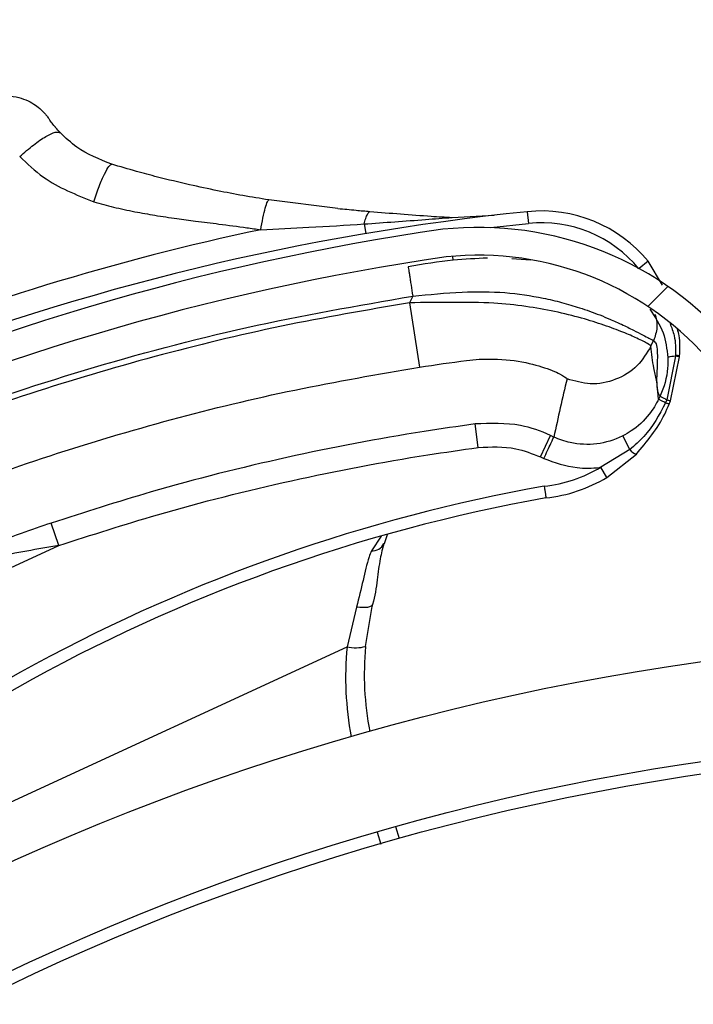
# Model space of a CAD drawing. Header units: inches. Extents: x 170 to 284, y 215 to 248.
# Tile 475 of 656: x 211.0263 to 211.0846, y 225.0104 to 225.0957. Entities that reach past the tile are written whole.
import ezdxf

# ---------------------------------------------------------------- set-up
doc = ezdxf.new("R2010")
doc.units = ezdxf.units.IN
doc.header["$LTSCALE"] = 0.25
doc.header["$MEASUREMENT"] = 0
doc.layers.add('ANNOTATIONS', color=1, linetype='Continuous')
doc.layers.add('RH FRONT OF HOOD', color=7, linetype='Continuous')
doc.styles.add('ARIAL', font='arial.ttf', dxfattribs={"height": 0.09375})
doc.dimstyles.new('STANDARD$0', dxfattribs={"dimtxt": 0.09375, "dimasz": 0.09375, "dimexe": 0.03125, "dimexo": 0.046875, "dimgap": 0.09, "dimtad": 0, "dimtih": 1, "dimtoh": 1, "dimdec": 4, "dimzin": 0, "dimdsep": 46, "dimtxsty": 'ARIAL', "dimcen": 0.09, "dimadec": 0, "dimazin": 0, "dimtfac": 1, "dimtdec": 4, "dimtofl": 0, "dimtmove": 0, "dimatfit": 1, "dimfxl": 1, "dimtolj": 1, "dimtzin": 0, "dimarcsym": 0})
pattern_1 = [(45, (200.7563139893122, 218.4993357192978), (-0.03026527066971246, 0.03026527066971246), [])]

# ---------------------------------------------------------------- blocks, each defined once
blk = doc.blocks.new('*D129')
at = {"layer": 'ANNOTATIONS', "color": 0, "lineweight": -2, "transparency": 16777216}
for p, q in [((209.9594651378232, 225.3844004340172), (209.9594651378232, 225.4781504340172)), ((210.5891923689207, 225.2906504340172), (209.9282151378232, 225.2906504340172)), ((211.1204829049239, 225.2379811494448), (209.9282151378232, 225.2379811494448)), ((209.9594651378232, 225.1442311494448), (209.9594651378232, 225.0504811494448)), ((209.9594651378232, 225.0504811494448), (209.8657151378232, 225.0504811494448))]:
    blk.add_line(p, q, dxfattribs=at)
at = {"layer": 'ANNOTATIONS', "color": 0, "transparency": 16777216}
for points in [[(209.9438401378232, 225.3844004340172), (209.9750901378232, 225.3844004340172), (209.9594651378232, 225.2906504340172)], [(209.9438401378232, 225.1442311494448), (209.9750901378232, 225.1442311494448), (209.9594651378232, 225.2379811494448)]]:
    blk.add_solid(points, dxfattribs=at)
at = {"layer": 'defpoints', "color": 0, "transparency": 16777216}
for p in [(210.6360673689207, 225.2906504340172), (209.9594651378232, 225.2379811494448), (211.1673579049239, 225.2379811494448)]:
    blk.add_point(p, dxfattribs=at)
at = {"layer": 'ANNOTATIONS', "color": 0, "transparency": 16777216, "insert": (209.6118125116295, 225.0504811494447), "char_height": 0.09375, "attachment_point": 5, "style": 'ARIAL'}
blk.add_mtext('\\A1;2 5/8"', dxfattribs=at)
blk = doc.blocks.new('*D130')
at = {"layer": 'ANNOTATIONS', "color": 0, "lineweight": -2, "transparency": 16777216}
for p, q in [((210.6277843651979, 225.6576941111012), (210.6277843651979, 226.3915711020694)), ((211.976220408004, 225.0994395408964), (211.976220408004, 226.3915711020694)), ((210.7215343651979, 226.3603211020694), (210.9917282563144, 226.3603211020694)), ((211.882470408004, 226.3603211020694), (211.6122765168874, 226.3603211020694))]:
    blk.add_line(p, q, dxfattribs=at)
at = {"layer": 'ANNOTATIONS', "color": 0, "transparency": 16777216}
for points in [[(210.7215343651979, 226.3759461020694), (210.7215343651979, 226.3446961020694), (210.6277843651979, 226.3603211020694)], [(211.882470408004, 226.3759461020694), (211.882470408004, 226.3446961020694), (211.976220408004, 226.3603211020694)]]:
    blk.add_solid(points, dxfattribs=at)
at = {"layer": 'defpoints', "color": 0, "transparency": 16777216}
for p in [(211.976220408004, 226.3603211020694), (210.6277843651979, 225.6108191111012), (211.976220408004, 225.0525645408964)]:
    blk.add_point(p, dxfattribs=at)
at = {"layer": 'ANNOTATIONS', "color": 0, "transparency": 16777216, "insert": (211.3020023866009, 226.3603211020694), "char_height": 0.09375, "attachment_point": 5, "style": 'ARIAL'}
blk.add_mtext('\\A1;DIM "A"', dxfattribs=at)

msp = doc.modelspace()

# ---------------------------------------------------------------- hatches: boundary and pattern name
at = {"layer": 'RH FRONT OF HOOD'}
h = msp.add_hatch(dxfattribs=at)
h.set_pattern_fill('ANSI31', color=256, scale=0.34241245, angle=2.8e-322, style=0)
h.set_pattern_definition([(45, (200.7896657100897, 218.4993357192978), (-0.03026527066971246, 0.03026527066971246), [])])
edge = h.paths.add_edge_path(flags=0)
edge.add_arc((211.0763061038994, 224.3915581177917), 0.021400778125, 89.9999999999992, 390.52248781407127, ccw=False)
edge.add_line((211.0763061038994, 224.4129588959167), (211.1490687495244, 224.4129588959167))
edge.add_arc((211.1490687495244, 224.8238538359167), 0.4108949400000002, 270, 450.0000000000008)
edge.add_line((211.1490687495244, 225.2347487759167), (210.6654111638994, 225.2347487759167))
edge.add_arc((210.6654111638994, 225.2390289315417), 0.004280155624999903, 180.0000000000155, 269.9999999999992, ccw=False)
edge.add_line((210.6611310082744, 225.2390289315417), (210.6611310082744, 225.2818304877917))
edge.add_arc((210.6654111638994, 225.2818304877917), 0.004280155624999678, 360, 540, ccw=False)
edge.add_line((210.6696913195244, 225.2818304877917), (210.6696913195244, 225.2390289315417))
edge.add_line((210.6696913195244, 225.2390289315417), (210.6664589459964, 225.2390289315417))
edge.add_line((210.6664589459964, 225.2390289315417), (210.6664589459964, 225.2818304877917))
edge.add_arc((210.6654111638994, 225.2818304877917), 0.001047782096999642, 360, 540.0000000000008)
edge.add_line((210.6643633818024, 225.2818304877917), (210.6643633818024, 225.2390289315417))
edge.add_arc((210.6654111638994, 225.2390289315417), 0.001047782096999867, 180, 270)
edge.add_line((210.6654111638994, 225.2379811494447), (211.1490687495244, 225.2379811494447))
edge.add_arc((211.1490687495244, 224.8238538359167), 0.4141273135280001, 269.9999999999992, 450, ccw=False)
edge.add_line((211.1490687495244, 224.4097265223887), (211.0763061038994, 224.4097265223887))
edge.add_arc((211.0763061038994, 224.3915581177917), 0.018168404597, 450.0000000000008, 750.5224878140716)
edge.add_arc((211.0910543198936, 224.4002532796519), 0.001047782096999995, 390.5224878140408, 495.0000000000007)
edge.add_line((211.0903134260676, 224.4009941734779), (211.0816182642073, 224.3922990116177))
edge.add_line((211.0816182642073, 224.3922990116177), (211.0793326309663, 224.3945846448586))
edge.add_line((211.0793326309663, 224.3945846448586), (211.0880277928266, 224.4032798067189))
edge.add_arc((211.0910543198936, 224.4002532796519), 0.004280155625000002, 390.522487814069, 495.0000000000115, ccw=False)
h = msp.add_hatch(dxfattribs=at)
h.set_pattern_fill('ANSI31', color=256, scale=0.34241245, style=0)
h.set_pattern_definition(pattern_1)
edge = h.paths.add_edge_path(flags=0)
edge.add_line((211.1157170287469, 225.2304686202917), (210.7733045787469, 225.2304686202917))
edge.add_line((210.7733045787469, 225.2304686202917), (210.7733045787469, 225.2347487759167))
edge.add_line((210.7733045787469, 225.2347487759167), (211.1157170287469, 225.2347487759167))
edge.add_arc((211.1157170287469, 224.8238538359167), 0.4108949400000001, 269.9999999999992, 450, ccw=False)
edge.add_line((211.1157170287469, 224.4129588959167), (211.0429543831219, 224.4129588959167))
edge.add_line((211.0429543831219, 224.4129588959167), (211.0429543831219, 224.4172390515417))
edge.add_line((211.0429543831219, 224.4172390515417), (211.1157170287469, 224.4172390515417))
edge.add_arc((211.1157170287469, 224.8238538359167), 0.406614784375, 270, 450.0000000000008)
h = msp.add_hatch(dxfattribs=at)
h.set_pattern_fill('ANSI31', color=256, scale=0.34241245, angle=2.8e-322, style=0)
h.set_pattern_definition(pattern_1)
edge = h.paths.add_edge_path(flags=0)
edge.add_arc((210.9334444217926, 224.9939066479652), 0.001712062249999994, 384.7692737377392, 406.9796940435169)
edge.add_line((210.9346124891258, 224.9951583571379), (210.9362594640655, 224.9969232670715))
edge.add_arc((210.9334444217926, 224.9939066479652), 0.004126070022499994, 384.76927373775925, 406.97969404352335, ccw=False)
edge.add_arc((210.9253607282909, 224.9901767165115), 0.01302879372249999, 336.2454411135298, 384.7692737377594, ccw=False)
edge.add_arc((210.9207214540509, 224.9927121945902), 0.01830194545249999, 294.76927373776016, 334.8306467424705, ccw=False)
edge.add_arc((210.9234615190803, 224.9867737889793), 0.01176186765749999, 226.9101314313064, 294.76927373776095, ccw=False)
edge.add_arc((210.9254540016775, 224.9902197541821), 0.01566536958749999, 170.0263417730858, 230.2000735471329, ccw=False)
edge.add_arc((210.9350175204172, 224.9888627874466), 0.02532140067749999, 507.6235219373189, 530.7502070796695, ccw=False)
edge.add_arc((210.9258202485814, 224.9935941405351), 0.01504902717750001, 466.9249921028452, 504.08392337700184, ccw=False)
edge.add_arc((210.9298152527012, 224.9817485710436), 0.02754708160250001, 388.07777688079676, 467.701847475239, ccw=False)
edge.add_arc((210.9612224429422, 224.9998227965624), 0.008748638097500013, 215.7278926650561, 362.7107059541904)
edge.add_arc((211.0261599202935, 225.0079139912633), 0.05672062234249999, 114.33990946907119, 187.7791734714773, ccw=False)
edge.add_arc((211.0935835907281, 224.8646505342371), 0.2150521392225, 458.19530130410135, 474.9753273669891, ccw=False)
edge.add_arc((211.0660354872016, 225.0488261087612), 0.02884824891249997, 399.92811720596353, 456.1830305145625, ccw=False)
edge.add_arc((211.1083046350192, 225.0874112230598), 0.0284373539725, 224.8898676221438, 278.4883413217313)
edge.add_arc((211.1098912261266, 225.0740018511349), 0.01494630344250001, 280.0607145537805, 335.3164658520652)
edge.add_arc((211.1068088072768, 225.0763506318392), 0.0187470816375, 332.7271482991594, 366.2088897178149)
edge.add_arc((211.1121251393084, 225.0763524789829), 0.0134739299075, 368.6468311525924, 407.0429194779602)
edge.add_arc((211.1174228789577, 225.0816252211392), 0.006011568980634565, 409.7518063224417, 430.4868473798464)
edge.add_arc((211.1149344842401, 225.0696918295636), 0.01816498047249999, 435.6685338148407, 474.7692737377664)
edge.add_arc((211.1119075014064, 225.0762520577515), 0.01094007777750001, 474.7692737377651, 564.7692737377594)
edge.add_arc((211.1036683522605, 225.0724503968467), 0.001866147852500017, 204.7692737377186, 220.4115201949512)
edge.add_line((211.1022474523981, 225.071240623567), (211.1004094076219, 225.0696756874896))
edge.add_arc((211.1036683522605, 225.0724503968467), 0.004280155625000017, 204.769273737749, 220.4115201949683, ccw=False)
edge.add_arc((211.1119075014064, 225.0762520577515), 0.01335408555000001, 114.76927373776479, 204.7692737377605, ccw=False)
edge.add_arc((211.1149344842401, 225.0696918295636), 0.020578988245, 435.38063204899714, 474.7692737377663, ccw=False)
edge.add_arc((211.1174228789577, 225.0816252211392), 0.008425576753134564, 409.34694092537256, 431.2689846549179, ccw=False)
edge.add_arc((211.1121251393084, 225.0763524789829), 0.01588793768, 368.45957599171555, 407.2398544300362, ccw=False)
edge.add_arc((211.1068088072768, 225.0763506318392), 0.02116108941, 332.8738045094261, 366.34644547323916, ccw=False)
edge.add_arc((211.1098912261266, 225.0740018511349), 0.01736031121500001, 279.9495218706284, 335.13512706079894, ccw=False)
edge.add_arc((211.1083046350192, 225.0874112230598), 0.030851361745, 224.687431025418, 278.5488113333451, ccw=False)
edge.add_arc((211.0660354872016, 225.0488261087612), 0.02643424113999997, 399.7109832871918, 456.0928868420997)
edge.add_arc((211.0935835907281, 224.8646505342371), 0.21263813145, 458.2069421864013, 474.9789632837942)
edge.add_arc((211.0261599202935, 225.0079139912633), 0.05430661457, 474.3259003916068, 547.8838086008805)
edge.add_arc((210.9612224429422, 224.9998227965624), 0.01116264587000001, 214.8303126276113, 363.29836093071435, ccw=False)
edge.add_arc((210.9298152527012, 224.9817485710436), 0.02513307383, 387.7406739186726, 467.7399315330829)
edge.add_arc((210.9258202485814, 224.9935941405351), 0.01263501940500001, 466.8523210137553, 503.7519705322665)
edge.add_arc((210.9350175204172, 224.9888627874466), 0.022907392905, 507.8135800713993, 530.7889889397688)
edge.add_arc((210.9254540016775, 224.9902197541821), 0.01325136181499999, 529.9615141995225, 590.5045235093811)
edge.add_arc((210.9234615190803, 224.9867737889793), 0.009347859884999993, 226.49179786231, 294.7692737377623)
edge.add_arc((210.9207214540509, 224.9927121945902), 0.01588793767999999, 294.7692737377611, 334.7214526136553)
edge.add_arc((210.9253607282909, 224.9901767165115), 0.01061478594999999, 336.4037750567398, 384.7692737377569)
h = msp.add_hatch(dxfattribs=at)
h.set_pattern_fill('ANSI32', color=256, scale=0.34241245, angle=2.8e-322, style=0)
h.set_pattern_definition([(45, (200.7563139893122, 218.4993357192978), (-0.09079581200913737, 0.09079581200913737), []), (45, (200.8168445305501, 218.4993357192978), (-0.09079581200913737, 0.09079581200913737), [])])
edge = h.paths.add_edge_path(flags=0)
edge.add_arc((211.1157170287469, 224.8238538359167), 0.2182879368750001, 180, 540, ccw=False)
edge = h.paths.add_edge_path(flags=0)
edge.add_arc((211.1157170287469, 224.8238538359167), 0.2097276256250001, 180, 540, ccw=False)

# ---------------------------------------------------------------- linework, layer by layer
for p, q in [((211.0538431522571, 225.0793124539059), (211.0478533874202, 225.0800577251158)), ((211.0637409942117, 225.0785327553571), (211.0673858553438, 225.0787224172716)), ((211.0702446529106, 225.0790351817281), (211.0703495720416, 225.0780133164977)), ((211.0561091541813, 225.0779705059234), (211.056250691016, 225.0771343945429)), ((211.0671001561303, 225.0776547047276), (211.0703495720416, 225.0780133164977)), ((211.0637668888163, 225.0751628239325), (211.0638129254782, 225.0748224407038)), ((211.0705390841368, 225.0748379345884), (211.0689001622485, 225.0749558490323)), ((211.0807186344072, 225.074733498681), (211.0799474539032, 225.0740982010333)), ((211.0819504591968, 225.0726594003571), (211.0807186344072, 225.074733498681)), ((211.060322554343, 225.0717228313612), (211.0600521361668, 225.0711433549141)), ((211.0600521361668, 225.0711433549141), (211.0609214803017, 225.065564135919)), ((211.0809643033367, 225.0673799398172), (211.0811921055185, 225.0678680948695)), ((211.0830984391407, 225.0665054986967), (211.082324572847, 225.062730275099)), ((211.0824232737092, 225.066400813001), (211.0824233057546, 225.0664000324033)), ((211.0826417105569, 225.0626359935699), (211.0834354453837, 225.0664619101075)), ((211.0830984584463, 225.0665064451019), (211.0830984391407, 225.0665054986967)), ((211.0830994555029, 225.0665753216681), (211.0830984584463, 225.0665064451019)), ((211.0830994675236, 225.0665763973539), (211.0830994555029, 225.0665753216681)), ((211.0834354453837, 225.0664619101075), (211.083435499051, 225.0664629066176)), ((211.083435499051, 225.0664629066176), (211.0834390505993, 225.0665323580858)), ((211.0834390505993, 225.0665323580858), (211.0834390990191, 225.0665333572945)), ((211.0816279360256, 225.0628010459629), (211.0815396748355, 225.0637860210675)), ((211.082324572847, 225.062730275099), (211.0822175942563, 225.0624713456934)), ((211.0660065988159, 225.0586029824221), (211.0657313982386, 225.0606377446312)), ((211.0713842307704, 225.0577842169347), (211.0722525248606, 225.0596448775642)), ((211.0725468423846, 225.0595075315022), (211.0722525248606, 225.0596448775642)), ((211.0791274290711, 225.0584156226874), (211.0785240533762, 225.0596059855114)), ((211.0791274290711, 225.0584156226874), (211.0766226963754, 225.056894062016)), ((211.0771524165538, 225.0560139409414), (211.0796954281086, 225.0580139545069)), ((211.0713842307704, 225.0577842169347), (211.0716785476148, 225.0576468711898)), ((211.0771524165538, 225.0560139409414), (211.0766226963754, 225.056894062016)), ((211.029669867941, 225.0501087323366), (211.0290145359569, 225.0520546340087)), ((211.0581205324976, 225.0510383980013), (211.0578628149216, 225.0502658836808)), ((211.0575903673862, 225.0509153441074), (211.0567410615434, 225.0496406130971)), ((211.0207233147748, 225.0459837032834), (211.029669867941, 225.0501087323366)), ((211.0554636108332, 225.0447770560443), (211.0546320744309, 225.0413202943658)), ((211.0562429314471, 225.0413622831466), (211.0568462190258, 225.0449890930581)), ((210.9952299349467, 225.0139113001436), (211.0546320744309, 225.0413202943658)), ((211.0591672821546, 225.0247023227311), (211.0588706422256, 225.0257304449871)), ((211.0572569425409, 225.0252690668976), (211.0575535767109, 225.0242409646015))]:
    msp.add_line(p, q, dxfattribs=at)
at = {"layer": 'RH FRONT OF HOOD', "flags": 128}
msp.add_lwpolyline([(211.0568462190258, 225.0449890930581), (211.056802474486, 225.0449071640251), (211.0567143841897, 225.0448384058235), (211.0565843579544, 225.0447846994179), (211.0564159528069, 225.0447475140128), (211.0562137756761, 225.0447278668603), (211.0559833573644, 225.0447262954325), (211.0557310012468, 225.0447428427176), (211.0554636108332, 225.0447770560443)], dxfattribs=at)
at = {"layer": 'RH FRONT OF HOOD'}
for radius in [0.218287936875, 0.2097276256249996, 0.20865758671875]:
    msp.add_circle((211.1157170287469, 224.8238538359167), radius, dxfattribs=at)
for centre, radius, start, end in [((211.0923126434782, 224.8641028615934), 0.2160622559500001, 95.86225241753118, 111.3285798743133), ((211.0714687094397, 225.0671134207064), 0.01198443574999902, 39.48165913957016, 95.86225241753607), ((211.0935835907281, 224.8646505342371), 0.2150521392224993, 98.19530130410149, 114.9753273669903), ((211.0923126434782, 224.8641028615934), 0.2180957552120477, 101.9484969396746, 112.0222083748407), ((211.0660354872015, 225.0488261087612), 0.02884824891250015, 39.92811720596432, 96.18303051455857), ((211.0714687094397, 225.0671134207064), 0.01095719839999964, 39.4816591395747, 95.8622524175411), ((211.0935835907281, 224.8646505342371), 0.2126381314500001, 98.20694218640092, 114.9789632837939), ((211.0660354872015, 225.0488261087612), 0.02643424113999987, 39.71098328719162, 96.0928868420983), ((211.0831048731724, 225.0642547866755), 0.002251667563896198, 90.1632289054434, 107.620369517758), ((211.0831046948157, 225.0642518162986), 0.002253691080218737, 90.15903876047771, 107.5984193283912), ((211.0830613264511, 225.0648939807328), 0.001611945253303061, 76.57975641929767, 88.68073162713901), ((211.0830613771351, 225.0648930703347), 0.001613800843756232, 76.5953664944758, 88.68336316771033), ((211.0830736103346, 225.0650074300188), 0.001568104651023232, 76.5235403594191, 89.055620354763), ((211.0830738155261, 225.0650124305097), 0.001564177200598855, 76.4949679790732, 89.0603257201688), ((211.0801668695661, 225.0592830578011), 0.001353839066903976, 219.8457135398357, 249.6211751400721), ((211.0704426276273, 225.0671621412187), 0.01198443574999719, 276.110371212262, 301.0425548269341), ((211.0974436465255, 224.9109688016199), 0.146552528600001, 100.1098921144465, 136.7878487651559), ((211.0704426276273, 225.0671621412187), 0.01301167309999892, 276.271831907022, 301.0425548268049), ((211.0974436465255, 224.9109688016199), 0.1455252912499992, 100.1236983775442, 138.6398240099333), ((211.0568067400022, 225.0507609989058), 0.001122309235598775, 266.6450871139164, 334.716108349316), ((211.0822446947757, 225.0387133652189), 0.02773540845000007, 174.6066469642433, 190.7771963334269), ((211.055345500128, 225.0448708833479), 0.003621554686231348, 258.6387502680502, 284.3475300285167), ((211.0821510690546, 225.0389162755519), 0.02602334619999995, 174.6066469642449, 190.9252884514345)]:
    msp.add_arc(centre, radius, start, end, dxfattribs=at)
for points, knots in [([(211.0238305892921, 225.0888319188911), (211.0239287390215, 225.0888730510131), (211.0243698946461, 225.0890579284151), (211.0251952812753, 225.0890836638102), (211.0261701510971, 225.0889631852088), (211.0269829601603, 225.0886683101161), (211.027621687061, 225.0882997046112), (211.0280945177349, 225.0879209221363), (211.028418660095, 225.0875894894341), (211.0286160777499, 225.08734919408), (211.0287168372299, 225.0872121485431), (211.028755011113, 225.0871578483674), (211.0287635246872, 225.0871456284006), (211.0287683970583, 225.0871386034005), (211.0287700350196, 225.0871362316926), (211.0287708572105, 225.0871350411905)], [0, 0, 0, 0, 0.05652103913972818, 0.2540462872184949, 0.4273552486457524, 0.5794983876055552, 0.7104459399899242, 0.8185506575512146, 0.9012506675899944, 0.9564155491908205, 0.9850429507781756, 0.9903528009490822, 0.9934690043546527, 0.9967217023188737, 1, 1, 1, 1]), ([(211.0297975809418, 225.0858762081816), (211.0296521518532, 225.0860337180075), (211.0294897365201, 225.0862096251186), (211.0292174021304, 225.0865330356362), (211.0289813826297, 225.0868365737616), (211.0288052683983, 225.087085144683), (211.0287885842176, 225.0871094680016), (211.0287811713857, 225.0871202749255)], [0, 0, 0, 0, 0.2111589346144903, 0.2358224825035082, 0.5027141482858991, 0.7790543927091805, 1, 1, 1, 1]), ([(211.034259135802, 225.0831413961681), (211.0331915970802, 225.0835667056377), (211.0315199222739, 225.0842327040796), (211.0302547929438, 225.0854399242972), (211.0297975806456, 225.0858762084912)], [0, 0, 0, 0, 0.6386043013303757, 1, 1, 1, 1]), ([(211.0262772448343, 225.083810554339), (211.0269359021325, 225.0831857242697), (211.0287686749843, 225.0814470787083), (211.0311613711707, 225.0805039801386), (211.032694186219, 225.0798998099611)], [0, 0, 0, 0, 0.359377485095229, 0.9999999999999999, 0.9999999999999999, 0.9999999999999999, 0.9999999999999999]), ([(211.0478533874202, 225.0800577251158), (211.0471067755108, 225.0801784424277), (211.0456197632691, 225.0804188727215), (211.0433332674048, 225.0808556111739), (211.0408668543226, 225.0813823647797), (211.0385278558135, 225.0819494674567), (211.0362884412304, 225.0825446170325), (211.0349699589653, 225.0829323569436), (211.034259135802, 225.0831413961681)], [0, 0, 0, 0, 0.1610961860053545, 0.3208521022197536, 0.5001076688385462, 0.7056749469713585, 0.8413228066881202, 1, 1, 1, 1]), ([(211.0471597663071, 225.0774733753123), (211.0472243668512, 225.0778234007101), (211.0473574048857, 225.0785442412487), (211.0475601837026, 225.079396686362), (211.0477388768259, 225.0799655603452), (211.0478159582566, 225.0800275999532), (211.0478533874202, 225.0800577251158)], [0, 0, 0, 0, 0.2427897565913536, 0.5000000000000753, 0.7572102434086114, 1, 1, 1, 1]), ([(211.032694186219, 225.0798998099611), (211.0332657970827, 225.0797395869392), (211.0344431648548, 225.0794095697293), (211.0362127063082, 225.0790322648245), (211.0380408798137, 225.0787074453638), (211.0397940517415, 225.0784456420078), (211.0416471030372, 225.0782029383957), (211.0436698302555, 225.0779511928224), (211.0455529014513, 225.0777077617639), (211.0467580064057, 225.0775319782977), (211.0471597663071, 225.0774733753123)], [0, 0, 0, 0, 0.1216476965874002, 0.2505622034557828, 0.3699476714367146, 0.5011532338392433, 0.6125555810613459, 0.7514486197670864, 0.9171375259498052, 1, 1, 1, 1]), ([(211.0538392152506, 225.0793128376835), (211.0538392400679, 225.0793128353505), (211.0543632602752, 225.0792635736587), (211.0552856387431, 225.0791740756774), (211.0562159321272, 225.0790891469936), (211.0566164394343, 225.079054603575), (211.0566164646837, 225.0790546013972)], [0, 0, 0, 0, 2.704369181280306e-05, 0.5710314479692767, 0.999972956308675, 1, 1, 1, 1]), ([(211.0561091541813, 225.0779705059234), (211.0561556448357, 225.0781364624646), (211.0562496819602, 225.0784721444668), (211.0564069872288, 225.0788240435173), (211.0565311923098, 225.0789962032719), (211.0566003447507, 225.079043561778), (211.0566164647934, 225.0790546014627)], [0, 0, 0, 0, 0.2979480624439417, 0.6026626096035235, 0.907377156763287, 1, 1, 1, 1]), ([(211.0561091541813, 225.0779705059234), (211.0578841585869, 225.0780973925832), (211.0604267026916, 225.0782791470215), (211.0629724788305, 225.0784739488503), (211.0637409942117, 225.0785327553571)], [0, 0, 0, 0, 0.6981213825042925, 1, 1, 1, 1]), ([(211.0566164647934, 225.0790546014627), (211.0583799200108, 225.0789090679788), (211.0607342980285, 225.0787147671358), (211.0631377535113, 225.0785692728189), (211.0637409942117, 225.0785327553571)], [0, 0, 0, 0, 0.7490110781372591, 1, 1, 1, 1]), ([(211.0471597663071, 225.0774733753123), (211.0485513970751, 225.0775396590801), (211.0515402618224, 225.0776820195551), (211.0545179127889, 225.0778700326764), (211.0561091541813, 225.0779705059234)], [0, 0, 0, 0, 0.4656051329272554, 1, 1, 1, 1]), ([(211.0668105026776, 225.075013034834), (211.0658202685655, 225.0749684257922), (211.0635546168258, 225.0748663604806), (211.0612364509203, 225.0744790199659), (211.0599314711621, 225.0742609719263)], [0, 0, 0, 0, 0.4370636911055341, 1, 1, 1, 1]), ([(211.0599314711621, 225.0742609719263), (211.0599366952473, 225.0742270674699), (211.0599447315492, 225.0741749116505), (211.0599934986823, 225.0738584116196), (211.0600439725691, 225.0735308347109), (211.060106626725, 225.0731242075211), (211.0601976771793, 225.0725332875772), (211.0602733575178, 225.0720421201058), (211.060322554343, 225.0717228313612)], [0, 0, 0, 0, 0.2394568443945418, 0.3683606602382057, 0.5000000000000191, 0.6316393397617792, 0.7605431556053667, 1, 1, 1, 1]), ([(211.0051436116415, 225.0551965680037), (211.0095029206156, 225.0570992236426), (211.0182441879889, 225.0609144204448), (211.0319110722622, 225.0654478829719), (211.0459334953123, 225.069212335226), (211.0555184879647, 225.070884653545), (211.060322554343, 225.0717228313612)], [0, 0, 0, 0, 0.2468628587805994, 0.4950083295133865, 0.7468945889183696, 1, 1, 1, 1]), ([(211.060322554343, 225.0717228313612), (211.0617536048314, 225.071859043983), (211.0644550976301, 225.0721161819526), (211.0683016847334, 225.0721120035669), (211.0711630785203, 225.0716675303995), (211.0732672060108, 225.0711714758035), (211.0745978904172, 225.0707779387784), (211.0756818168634, 225.070406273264), (211.0765612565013, 225.0700754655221), (211.0775044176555, 225.069690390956), (211.0785127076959, 225.0692373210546), (211.0798103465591, 225.0685923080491), (211.0809151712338, 225.0680117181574), (211.081105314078, 225.0679131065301), (211.0811921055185, 225.0678680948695)], [0, 0, 0, 0, 0.1307156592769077, 0.2467609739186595, 0.3577928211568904, 0.4170971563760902, 0.4791482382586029, 0.5177152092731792, 0.559089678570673, 0.603294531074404, 0.6633484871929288, 0.7353692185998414, 0.8792082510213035, 1, 1, 1, 1]), ([(211.0600521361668, 225.0711433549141), (211.0563478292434, 225.0705069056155), (211.0489284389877, 225.0692321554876), (211.0379544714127, 225.066567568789), (211.027125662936, 225.0633453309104), (211.01674260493, 225.059667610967), (211.0100799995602, 225.0568077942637), (211.0068811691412, 225.0554347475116)], [0, 0, 0, 0, 0.2027568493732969, 0.4061035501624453, 0.6088604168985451, 0.8122072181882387, 1, 1, 1, 1]), ([(211.0809643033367, 225.0673799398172), (211.0809023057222, 225.0674387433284), (211.0807763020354, 225.0675582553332), (211.0798841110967, 225.0680149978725), (211.0785831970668, 225.0685832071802), (211.0769657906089, 225.0691919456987), (211.0749722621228, 225.0698225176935), (211.0726878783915, 225.0703930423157), (211.0701248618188, 225.0708514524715), (211.0671649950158, 225.0711689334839), (211.0637699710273, 225.0711841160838), (211.0613019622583, 225.0711570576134), (211.0600521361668, 225.0711433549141)], [0, 0, 0, 0, 0.1094013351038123, 0.2223468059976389, 0.3151791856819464, 0.4102231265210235, 0.5012749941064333, 0.5946006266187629, 0.6834485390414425, 0.7745330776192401, 0.8858211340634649, 1, 1, 1, 1]), ([(211.0808609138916, 225.0705914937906), (211.0813046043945, 225.0699246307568), (211.082155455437, 225.0686458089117), (211.0823365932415, 225.0671274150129), (211.0824232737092, 225.066400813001)], [0, 0, 0, 0, 0.5214667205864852, 0.9999999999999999, 0.9999999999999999, 0.9999999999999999, 0.9999999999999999]), ([(211.0813101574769, 225.0701670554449), (211.0813641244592, 225.0699825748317), (211.0814763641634, 225.0695988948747), (211.0815101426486, 225.0688028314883), (211.081317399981, 225.0682363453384), (211.0811921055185, 225.0678680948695)], [0, 0, 0, 0, 0.2447599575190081, 0.509048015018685, 1, 1, 1, 1]), ([(211.0826162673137, 225.0693442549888), (211.0827519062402, 225.0689991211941), (211.0830994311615, 225.068114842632), (211.0830994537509, 225.0671591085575), (211.0830994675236, 225.0665763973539)], [0, 0, 0, 0, 0.3902998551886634, 1, 1, 1, 1]), ([(211.0834390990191, 225.0665333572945), (211.0834718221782, 225.0671264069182), (211.0835149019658, 225.0679071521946), (211.0833114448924, 225.0686529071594), (211.0832625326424, 225.06883219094)], [0, 0, 0, 0, 0.7595942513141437, 0.9999999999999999, 0.9999999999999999, 0.9999999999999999, 0.9999999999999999]), ([(211.0809643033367, 225.0673799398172), (211.080604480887, 225.0667853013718), (211.0798570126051, 225.0655500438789), (211.0779450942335, 225.0643827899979), (211.0757469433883, 225.0639497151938), (211.0743602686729, 225.0643540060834), (211.0736927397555, 225.064548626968)], [0, 0, 0, 0, 0.2406941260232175, 0.4999999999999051, 0.759305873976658, 1, 1, 1, 1]), ([(211.0815396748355, 225.0637860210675), (211.0815042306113, 225.0640017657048), (211.0814064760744, 225.0645967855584), (211.0811491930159, 225.065654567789), (211.0810344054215, 225.0667257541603), (211.0809643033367, 225.0673799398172)], [0, 0, 0, 0, 0.1812946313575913, 0.5000073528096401, 1, 1, 1, 1]), ([(211.0811921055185, 225.0678680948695), (211.081272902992, 225.0677877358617), (211.0814425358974, 225.0676190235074), (211.0815184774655, 225.0669913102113), (211.081518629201, 225.0661603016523), (211.0814774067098, 225.0652609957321), (211.0814418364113, 225.0643663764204), (211.0814758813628, 225.0639151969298), (211.0814931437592, 225.0636864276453)], [0, 0, 0, 0, 0.1574760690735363, 0.3306182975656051, 0.4911886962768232, 0.6742546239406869, 0.8348317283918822, 1, 1, 1, 1]), ([(211.0824233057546, 225.0664000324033), (211.0824239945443, 225.066092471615), (211.0824265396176, 225.0649560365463), (211.0821061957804, 225.0638234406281), (211.081755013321, 225.0630728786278), (211.0817550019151, 225.0630728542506)], [0, 0, 0, 0, 0.270630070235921, 0.9999763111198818, 1, 1, 1, 1]), ([(211.0091834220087, 225.0502788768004), (211.0091834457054, 225.0502788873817), (211.012275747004, 225.0516596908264), (211.018784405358, 225.0543731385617), (211.0288745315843, 225.0579804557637), (211.0394097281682, 225.0611074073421), (211.0500922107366, 225.0637033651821), (211.0573117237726, 225.0649438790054), (211.0609214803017, 225.065564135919)], [0, 0, 0, 0, 1.439079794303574e-06, 0.1877923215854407, 0.3908439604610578, 0.5938956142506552, 0.7969478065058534, 1, 1, 1, 1]), ([(211.0609214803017, 225.065564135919), (211.0622866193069, 225.0657672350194), (211.0636517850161, 225.0659703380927), (211.0649870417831, 225.0661411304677), (211.0649870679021, 225.0661411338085)], [0, 0, 0, 0, 0.9999804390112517, 1, 1, 1, 1]), ([(211.0649870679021, 225.0661411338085), (211.0649870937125, 225.0661411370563), (211.0653606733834, 225.0661881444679), (211.0668467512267, 225.0663237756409), (211.0693389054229, 225.0661800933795), (211.0717100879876, 225.0655838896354), (211.073373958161, 225.0648699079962), (211.0735791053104, 225.0646631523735), (211.0736927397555, 225.064548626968)], [0, 0, 0, 0, 4.497367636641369e-06, 0.06509473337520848, 0.2616701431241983, 0.4753105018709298, 0.7093656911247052, 1, 1, 1, 1]), ([(211.0736927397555, 225.064548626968), (211.0734943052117, 225.0637156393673), (211.0730974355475, 225.0620496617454), (211.0727302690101, 225.0603549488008), (211.0725466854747, 225.0595075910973)], [0, 0, 0, 0, 0.4999992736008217, 1, 1, 1, 1]), ([(211.0814931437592, 225.0636864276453), (211.0815090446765, 225.0635907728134), (211.08154102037, 225.06339841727), (211.0816249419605, 225.0631866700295), (211.0817118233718, 225.0631109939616), (211.0817551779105, 225.0630732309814)], [0, 0, 0, 0, 0.3313600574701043, 0.6663431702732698, 0.9999999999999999, 0.9999999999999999, 0.9999999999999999, 0.9999999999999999]), ([(211.0817551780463, 225.0630732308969), (211.0817235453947, 225.0630055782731), (211.0816811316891, 225.0629148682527), (211.0816387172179, 225.0628241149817), (211.0816279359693, 225.0628010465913)], [0, 0, 0, 0, 0.7458120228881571, 1, 1, 1, 1]), ([(211.082324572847, 225.062730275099), (211.0823024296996, 225.0627418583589), (211.0821693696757, 225.0628114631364), (211.0819676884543, 225.0629216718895), (211.0817871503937, 225.063031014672), (211.0817657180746, 225.0630589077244), (211.0817550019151, 225.0630728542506)], [0, 0, 0, 0, 0.06239373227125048, 0.3749291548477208, 0.6874645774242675, 1, 1, 1, 1]), ([(211.0816299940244, 225.0628054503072), (211.0816299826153, 225.0628054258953), (211.0814101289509, 225.0623350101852), (211.0807580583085, 225.0612807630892), (211.0796382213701, 225.0602237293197), (211.0787691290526, 225.0597418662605), (211.0785240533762, 225.0596059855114)], [0, 0, 0, 0, 1.78267336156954e-05, 0.3435204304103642, 0.814879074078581, 1, 1, 1, 1]), ([(211.0822174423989, 225.0624710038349), (211.0816713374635, 225.0614389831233), (211.0808590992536, 225.0599040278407), (211.0795547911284, 225.0587829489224), (211.0791274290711, 225.0584156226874)], [0, 0, 0, 0, 0.672345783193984, 0.9999999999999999, 0.9999999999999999, 0.9999999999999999, 0.9999999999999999]), ([(211.0796954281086, 225.0580139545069), (211.0806149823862, 225.0591137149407), (211.0817403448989, 225.0604596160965), (211.0824133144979, 225.0620675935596), (211.0825363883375, 225.0623616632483)], [0, 0, 0, 0, 0.8171182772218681, 1, 1, 1, 1]), ([(211.0822175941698, 225.0624713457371), (211.0821948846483, 225.0624828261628), (211.0820584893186, 225.0625517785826), (211.0818509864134, 225.0626600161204), (211.0816638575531, 225.0627651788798), (211.0816399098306, 225.0627890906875), (211.0816279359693, 225.0628010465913)], [0, 0, 0, 0, 0.06242876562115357, 0.3749525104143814, 0.6874762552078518, 1, 1, 1, 1]), ([(211.0825363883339, 225.0623616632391), (211.0825364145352, 225.0623617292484), (211.0825725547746, 225.0624527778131), (211.0826071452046, 225.0625444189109), (211.0826417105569, 225.0626359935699)], [0, 0, 0, 0, 0.0007249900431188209, 0.9999999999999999, 0.9999999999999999, 0.9999999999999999, 0.9999999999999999]), ([(211.0657313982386, 225.0606377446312), (211.0642542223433, 225.0604276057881), (211.0587852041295, 225.0596495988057), (211.0493809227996, 225.0578380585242), (211.0386093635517, 225.0551439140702), (211.0318855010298, 225.0529790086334), (211.0290145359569, 225.0520546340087)], [0, 0, 0, 0, 0.1185397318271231, 0.4388752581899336, 0.7604101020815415, 0.9999999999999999, 0.9999999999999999, 0.9999999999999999, 0.9999999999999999]), ([(211.0722525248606, 225.0596448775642), (211.0722525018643, 225.0596448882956), (211.0714290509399, 225.0600291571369), (211.0692950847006, 225.060778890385), (211.0670548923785, 225.0606901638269), (211.0657313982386, 225.0606377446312)], [0, 0, 0, 0, 1.14279555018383e-05, 0.4092118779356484, 1, 1, 1, 1]), ([(211.0785240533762, 225.0596059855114), (211.0785041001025, 225.0595959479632), (211.0778005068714, 225.0592420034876), (211.0762794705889, 225.0587875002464), (211.0742114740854, 225.058885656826), (211.0730013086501, 225.0592955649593), (211.0725467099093, 225.0595075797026), (211.0725466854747, 225.0595075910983)], [0, 0, 0, 0, 0.01087401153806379, 0.3834398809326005, 0.7558119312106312, 0.9999868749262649, 1, 1, 1, 1]), ([(211.0660065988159, 225.0586029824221), (211.0671027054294, 225.0586553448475), (211.0689599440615, 225.0587440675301), (211.0706795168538, 225.0580632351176), (211.0713842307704, 225.0577842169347)], [0, 0, 0, 0, 0.5901808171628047, 1, 1, 1, 1]), ([(211.029669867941, 225.0501087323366), (211.0325111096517, 225.0510235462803), (211.0391511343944, 225.0531614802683), (211.0498107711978, 225.0558290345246), (211.0591175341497, 225.0576229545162), (211.0645447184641, 225.0583950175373), (211.0660065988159, 225.0586029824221)], [0, 0, 0, 0, 0.2395900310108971, 0.5599255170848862, 0.8814604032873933, 1, 1, 1, 1]), ([(211.071678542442, 225.0576468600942), (211.0726248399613, 225.0573105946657), (211.0741918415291, 225.0567537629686), (211.0759033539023, 225.056800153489), (211.0765864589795, 225.0568893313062), (211.0766226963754, 225.056894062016)], [0, 0, 0, 0, 0.5907811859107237, 0.9782917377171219, 1, 1, 1, 1]), ([(211.0717182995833, 225.0552457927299), (211.0717196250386, 225.0552364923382), (211.0717303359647, 225.0551613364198), (211.0717572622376, 225.0549726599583), (211.071796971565, 225.0546952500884), (211.0718340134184, 225.0544373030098), (211.0718592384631, 225.0542620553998), (211.0718624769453, 225.0542395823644), (211.0718640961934, 225.0542283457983)], [0, 0, 0, 0, 0.01753608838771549, 0.1417080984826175, 0.3563943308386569, 0.5709646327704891, 0.7854813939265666, 1, 1, 1, 1]), ([(211.0290145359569, 225.0520546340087), (211.0281404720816, 225.0517583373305), (211.0249474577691, 225.0506759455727), (211.0218184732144, 225.0494367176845), (211.0195460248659, 225.0485367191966)], [0, 0, 0, 0, 0.2737425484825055, 1, 1, 1, 1]), ([(211.0578296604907, 225.0502942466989), (211.0577152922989, 225.0498634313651), (211.0574687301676, 225.0489346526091), (211.0572373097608, 225.0471083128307), (211.0570526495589, 225.0456493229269), (211.0568031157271, 225.0448506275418), (211.0567788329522, 225.0447729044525)], [0, 0, 0, 0, 0.2839420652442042, 0.6121401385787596, 0.962256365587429, 1, 1, 1, 1]), ([(211.029669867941, 225.0501087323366), (211.0287410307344, 225.0499523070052), (211.025968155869, 225.0494853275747), (211.02265945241, 225.0487937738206), (211.0203558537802, 225.0481047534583), (211.019819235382, 225.0479442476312)], [0, 0, 0, 0, 0.2786878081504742, 0.8319718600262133, 1, 1, 1, 1]), ([(211.0567410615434, 225.0496406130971), (211.0566741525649, 225.0494665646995), (211.056370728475, 225.0486772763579), (211.0560427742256, 225.0471023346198), (211.0556584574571, 225.0455593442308), (211.0554636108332, 225.0447770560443)], [0, 0, 0, 0, 0.1223980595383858, 0.5550603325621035, 1, 1, 1, 1])]:
    msp.add_open_spline(points, degree=3, knots=knots, dxfattribs=at)
for points in [[(211.0262772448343, 225.083810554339), (211.0266799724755, 225.0841617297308), (211.0274854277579, 225.0848640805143), (211.0285772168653, 225.0856013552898), (211.0294325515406, 225.0860066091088), (211.0296759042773, 225.0859196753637), (211.0297975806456, 225.0858762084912)], [(211.032694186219, 225.0798998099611), (211.0328534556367, 225.0803608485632), (211.0331719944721, 225.0812829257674), (211.0336332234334, 225.0823470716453), (211.0340266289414, 225.0830531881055), (211.0341816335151, 225.0831119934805), (211.034259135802, 225.0831413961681)], [(211.0825364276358, 225.062361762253), (211.0825319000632, 225.0623619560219), (211.082522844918, 225.0623623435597), (211.0824569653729, 225.0623839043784), (211.0823581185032, 225.0624189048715), (211.0822644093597, 225.0624538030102), (211.0822175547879, 225.0624712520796)], [(211.0826417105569, 225.0626359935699), (211.0826370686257, 225.0626355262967), (211.0826277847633, 225.0626345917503), (211.0825622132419, 225.0626526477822), (211.0824640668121, 225.0626832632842), (211.0823710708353, 225.0627146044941), (211.082324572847, 225.062730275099)], [(211.0716788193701, 225.057646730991), (211.0717901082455, 225.0578854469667), (211.0720126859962, 225.058362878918), (211.0722956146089, 225.0589697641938), (211.0724976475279, 225.059403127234), (211.0725301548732, 225.0594728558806), (211.0725464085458, 225.0595077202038)]]:
    msp.add_open_spline(points, degree=3, dxfattribs=at)

# ---------------------------------------------------------------- dimensions: what is measured, and where the dimension line sits
at = {"layer": 'ANNOTATIONS'}
dim = msp.add_linear_dim(base=(211.976220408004, 226.3603211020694), p1=(210.6277843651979, 225.6108191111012), p2=(211.976220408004, 225.0525645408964), text='DIM "A"', dimstyle='STANDARD$0', dxfattribs=at)
dim.commit()
dim.dimension.update_dxf_attribs({"geometry": '*D130', "text_midpoint": (211.3020023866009, 226.3603211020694)})
dim = msp.add_linear_dim(base=(209.9594651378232, 225.2379811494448), p1=(210.6360673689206, 225.2906504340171), p2=(211.1673579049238, 225.2379811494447), angle=90, text='2 5/8"', dimstyle='STANDARD$0', dxfattribs=at)
dim.commit()
dim.dimension.update_dxf_attribs({"geometry": '*D129', "text_midpoint": (209.6118125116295, 225.0504811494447)})

doc.saveas('drawing.dxf')
